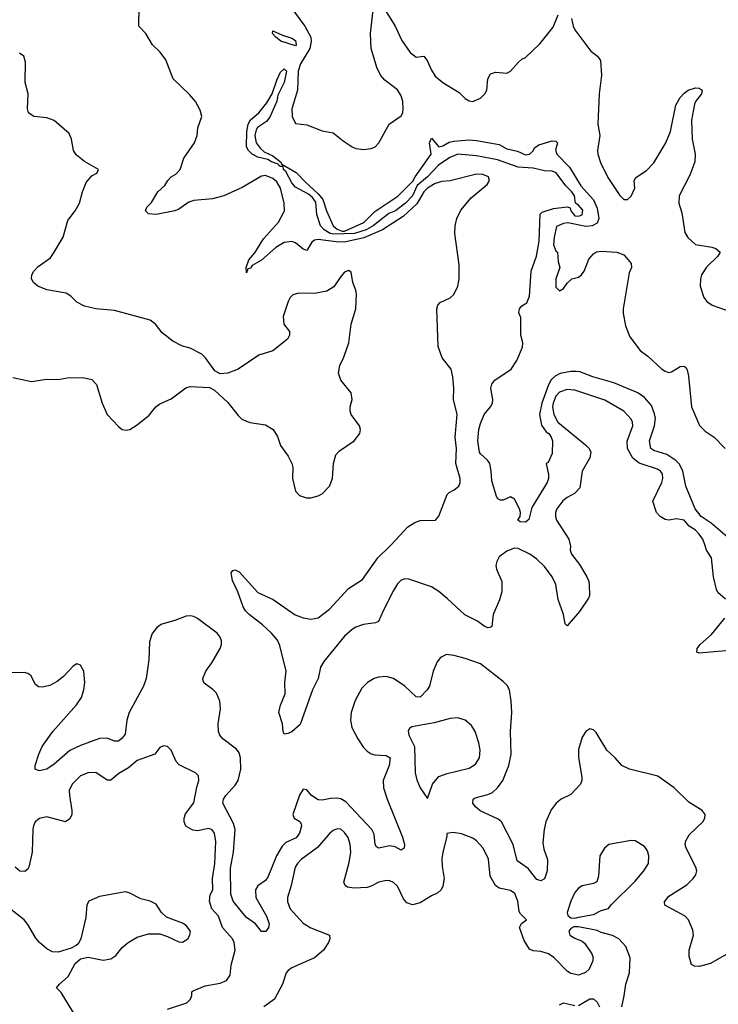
# Model space of a CAD drawing. Header units: inches. Extents: x 1682530 to 1839546, y 640742 to 791647.
# Tile 477 of 656: x 1740827 to 1744532, y 767563 to 772783. Entities that reach past the tile are written whole.
import ezdxf

# ---------------------------------------------------------------- set-up
doc = ezdxf.new("R2010")
doc.units = ezdxf.units.IN
doc.header["$MEASUREMENT"] = 0
doc.layers.add('B7746', color=7, linetype='Continuous')
doc.layers.add('B7747', color=7, linetype='Continuous')

msp = doc.modelspace()

# ---------------------------------------------------------------- linework, layer by layer
at = {"layer": 'B7746', "color": 5}
for points, elevation in [([(1743745.9, 770000), (1743747.5, 769992.5), (1743746, 769970), (1743752.7, 769950), (1743795.2, 769895.2), (1743834, 769830), (1743843.6, 769810), (1743846, 769790), (1743848.8, 769730), (1743843.2, 769716.8), (1743795.2, 769644.8), (1743730, 769569.6), (1743720.1, 769580.1), (1743709.9, 769630), (1743682.2, 769710), (1743670, 769789.7), (1743650.3, 769830.3), (1743610, 769884), (1743570, 769923.7), (1743531.8, 769950), (1743470, 769979.8), (1743450, 769981.4), (1743410, 769966.4), (1743370, 769935.1), (1743357.5, 769910), (1743352.7, 769890), (1743355.8, 769870), (1743384.5, 769804.5), (1743383.8, 769750), (1743371.9, 769708.1), (1743337.2, 769630), (1743330, 769565.6), (1743319.8, 769560.2), (1743310, 769558.3), (1743290, 769568.3), (1743254.1, 769594.1), (1743187.6, 769627.6), (1743094.5, 769714.5), (1743050, 769751.6), (1743010, 769777), (1742890, 769817.9), (1742870, 769818.9), (1742850, 769812.5), (1742830, 769792.1), (1742810, 769756.8), (1742754.4, 769650), (1742730, 769592.6), (1742713.6, 769586.4), (1742650, 769577.2), (1742610, 769562.9), (1742590, 769550.7), (1742550, 769514.9), (1742439.8, 769380.1), (1742421.2, 769350), (1742409.2, 769290), (1742380.1, 769230), (1742313.5, 769046.5), (1742270, 769007.6), (1742250, 768998), (1742230, 768996), (1742224.4, 769010), (1742221.2, 769050), (1742201.5, 769110), (1742210, 769148.8), (1742234.1, 769210), (1742232.9, 769270), (1742239.2, 769330), (1742205.5, 769465.5), (1742193.3, 769493.3), (1742163, 769530), (1742115.3, 769575.3), (1742043.6, 769630), (1742024.2, 769650), (1742011.2, 769670), (1741983.9, 769750), (1741954.6, 769810), (1741948.7, 769851.3), (1741956.3, 769863.7), (1741970, 769866.7), (1741990, 769856.8), (1742090, 769747.2), (1742171.8, 769710), (1742287.6, 769627.6), (1742330, 769611.8), (1742370, 769604.4), (1742410, 769611.7), (1742470, 769657.3), (1742570, 769768.1), (1742644.5, 769815.5), (1742725.8, 769930), (1742790, 769991.9), (1742797.5, 770000)], 680), ([(1744570, 769711.2), (1744530, 769746.6), (1744521.7, 769761.7), (1744506, 769830), (1744495.2, 769930), (1744469, 769970), (1744459.4, 770000)], 680), ([(1744610, 767847.7), (1744490, 767779.8), (1744430, 767764), (1744405.1, 767765.1), (1744390, 767773.2), (1744376.9, 767816.9), (1744377.3, 767850), (1744399.3, 767930), (1744395.8, 767955.8), (1744373.6, 768010), (1744355.1, 768030), (1744248, 768088), (1744246.2, 768106.2), (1744270, 768136.9), (1744364, 768196), (1744399.1, 768230), (1744412.6, 768250), (1744417.3, 768270), (1744413.3, 768290), (1744360.5, 768390), (1744356.5, 768410), (1744358.7, 768430), (1744377.9, 768462.1), (1744449.6, 768530), (1744460.7, 768550), (1744462, 768570), (1744457.1, 768577.1), (1744446, 768590), (1744374.6, 768634.6), (1744297.6, 768710), (1744211.8, 768771.8), (1744061.2, 768810), (1744020.7, 768830), (1743985.1, 768870), (1743940.5, 768910), (1743883.8, 769003.8), (1743870, 769018), (1743850, 769022.9), (1743830, 769009.6), (1743810, 768979.5), (1743790, 768914), (1743790, 768871.3), (1743807.9, 768767.9), (1743808.7, 768750), (1743800.2, 768730), (1743750, 768676.1), (1743698.9, 768650), (1743671.2, 768628.8), (1743646, 768594), (1743617.2, 768530), (1743608, 768490), (1743601.6, 768421.6), (1743606.1, 768386.1), (1743625.5, 768330), (1743624.5, 768270), (1743610, 768227.8), (1743590, 768216.9), (1743570, 768225.1), (1743523.2, 768283.2), (1743464.5, 768324.5), (1743444.2, 768410), (1743381.5, 768530), (1743364, 768544), (1743268.7, 768588.7), (1743244.4, 768610), (1743229.8, 768630), (1743231.2, 768650), (1743242.4, 768657.6), (1743310, 768675.5), (1743333.3, 768686.8), (1743361, 768710), (1743388.6, 768750), (1743421.2, 768830), (1743433.9, 768890), (1743429.2, 769010), (1743436.1, 769110), (1743433.3, 769170), (1743423.7, 769230), (1743412.6, 769252.6), (1743393.3, 769273.3), (1743270, 769368), (1743190, 769396.2), (1743130, 769412.1), (1743090, 769416.9), (1743059, 769401), (1743041.3, 769378.7), (1743019.3, 769330), (1743000.2, 769250), (1742987.5, 769230), (1742950, 769191.9), (1742930, 769193.6), (1742870, 769250.6), (1742810, 769289.8), (1742770, 769301.2), (1742730, 769297.4), (1742706, 769290), (1742672, 769270), (1742641.7, 769238.3), (1742606.4, 769173.6), (1742585.5, 769110), (1742581.3, 769070), (1742588.6, 769030), (1742619.8, 768970), (1742650, 768925.2), (1742670, 768904.6), (1742691.2, 768891.2), (1742710, 768885.3), (1742770, 768882), (1742791, 768870), (1742785.9, 768830), (1742754.8, 768750), (1742756.1, 768710), (1742775.9, 768650), (1742857.7, 768450), (1742866.9, 768410), (1742865.5, 768390), (1742850, 768379.7), (1742817.4, 768397.4), (1742790, 768403.2), (1742729.5, 768390), (1742718.2, 768398.2), (1742712, 768410), (1742705.8, 768465.8), (1742693.9, 768490), (1742557.1, 768637.1), (1742530, 768651.9), (1742510, 768656.8), (1742474.7, 768654.7), (1742430, 768644.8), (1742410, 768647), (1742374, 768670), (1742350, 768699.5), (1742330, 768702.9), (1742310, 768672.3), (1742275.4, 768570), (1742282.3, 768550), (1742312.5, 768532.5), (1742319.4, 768519.4), (1742321.7, 768510), (1742310.1, 768469.9), (1742293.6, 768446.4), (1742238.9, 768421.1), (1742218.1, 768401.9), (1742189.2, 768350.8), (1742143.5, 768236.5), (1742130, 768220.2), (1742089.6, 768190.4), (1742076.5, 768170), (1742079.4, 768130), (1742135, 768030), (1742150.2, 767990), (1742146.7, 767970), (1742131.3, 767948.7), (1742110, 767949.7), (1742076.8, 767990), (1742030, 768023.5), (1742010, 768046.2), (1741959.5, 768110), (1741947, 768147), (1741945.6, 768285.6), (1741961.3, 768370), (1741968.6, 768490), (1741961, 768521), (1741904.1, 768630), (1741907.4, 768650), (1741919.1, 768670), (1741970, 768724.5), (1741985.2, 768750), (1741999.9, 768810), (1741998.1, 768870), (1741990, 768896.9), (1741976.5, 768916.5), (1741904.4, 768970), (1741887.3, 768990), (1741880.9, 769010), (1741879.2, 769050), (1741891.5, 769130), (1741887.6, 769170), (1741870, 769212), (1741851.8, 769231.8), (1741805.1, 769265.1), (1741798.9, 769278.9), (1741797.6, 769290), (1741814.7, 769330), (1741846.1, 769373.9), (1741889.8, 769450), (1741897.2, 769470), (1741896.8, 769490), (1741889.8, 769510), (1741874.5, 769530), (1741770, 769608.7), (1741750, 769619.1), (1741730, 769623.5), (1741710, 769621.7), (1741650, 769598), (1741581, 769579), (1741556.7, 769563.3), (1741530, 769529.4), (1741514.3, 769485.7), (1741511.2, 769390), (1741497.5, 769290), (1741484.2, 769250), (1741406.7, 769110), (1741394.1, 769070), (1741385.3, 768994.7), (1741370, 768973.3), (1741350, 768957.8), (1741330, 768958.8), (1741290, 768973.4), (1741250, 768973.1), (1741150, 768935.5), (1741092.1, 768907.9), (1741010, 768836.4), (1740970, 768809.7), (1740930, 768800.9), (1740909.5, 768809.5), (1740909.5, 768829.5), (1740927.4, 768890), (1740945.8, 768930), (1741002.6, 769010), (1741127.6, 769150), (1741154, 769190), (1741166.4, 769230), (1741171.5, 769268.5), (1741166.2, 769330), (1741150, 769362), (1741130, 769367.8), (1741110, 769355.4), (1741059.1, 769300.9), (1741025.6, 769274.4), (1740986.1, 769253.9), (1740945.1, 769245.1), (1740927.1, 769247.1), (1740910, 769258.5), (1740885.6, 769305.6), (1740870, 769317.5), (1740850, 769321.8), (1740760, 769320)], 720), ([(1744630, 769442.2), (1744430, 769424.7), (1744417.2, 769430), (1744419.7, 769450), (1744434.7, 769470), (1744495.8, 769524.2), (1744565.7, 769610)], 680), ([(1741610, 767538), (1741714, 767570), (1741732.7, 767590), (1741739.3, 767610), (1741739.3, 767630), (1741746, 767634), (1741810, 767660.9), (1741890, 767675), (1741923.5, 767690), (1741942.8, 767717.2), (1741949.1, 767770), (1741969.2, 767850), (1741964.3, 767890), (1741955.2, 767910), (1741902.5, 767970), (1741880.3, 768030), (1741845.6, 768070), (1741833.9, 768110), (1741837.3, 768142.7), (1741850.4, 768170), (1741848.4, 768230), (1741861.2, 768310), (1741866.6, 768426.6), (1741859, 768470), (1741848.2, 768488.2), (1741830, 768494.8), (1741770, 768482.5), (1741745.7, 768485.7), (1741707.6, 768507.6), (1741698.9, 768530), (1741699.1, 768550), (1741706.7, 768573.3), (1741750, 768630.6), (1741765.5, 768714.5), (1741777.6, 768750), (1741774.9, 768774.9), (1741759, 768790), (1741672.4, 768832.4), (1741656.2, 768850), (1741629.2, 768910), (1741610, 768929.2), (1741590, 768933.2), (1741570, 768924), (1741542.8, 768890), (1741450, 768855.3), (1741403.8, 768816.2), (1741353.1, 768786.9), (1741310, 768751.1), (1741290, 768752), (1741230, 768792.8), (1741190, 768790.8), (1741150, 768773.6), (1741104.7, 768730), (1741090, 768697.2), (1741090.2, 768669.8), (1741102.8, 768590), (1741102.4, 768570), (1741093.2, 768546.8), (1741068.9, 768531.1), (1740970, 768557.4), (1740931.9, 768548.1), (1740909.4, 768530.6), (1740899.6, 768510), (1740896.5, 768490), (1740892.7, 768370), (1740875.4, 768290), (1740870, 768278.7), (1740853.2, 768266.8), (1740828.1, 768268.1), (1740802.2, 768290)], 740), ([(1744019.5, 767550), (1744032.9, 767607.1), (1744040.5, 767670), (1744060.5, 767730), (1744064.5, 767810), (1744042, 767870), (1744004, 767910), (1743970, 767927), (1743910, 767943), (1743890, 767954.7), (1743790, 767974), (1743766.2, 767973.8), (1743750, 767965.2), (1743739.1, 767950), (1743744.9, 767930), (1743770, 767913), (1743810, 767897.3), (1743824.7, 767884.7), (1743860.7, 767830), (1743867.3, 767810), (1743864.9, 767790), (1743846.8, 767750), (1743828.1, 767731.9), (1743790, 767718), (1743750, 767726.6), (1743730, 767738), (1743661.3, 767810), (1743631.4, 767831.4), (1743590, 767842.8), (1743550, 767846.4), (1743530, 767855.8), (1743501.3, 767901.3), (1743478, 767970), (1743488.5, 767991.5), (1743515.1, 768010), (1743482.5, 768042.5), (1743475.8, 768055.8), (1743467.7, 768110), (1743452, 768150), (1743430, 768166.2), (1743370, 768178.2), (1743350, 768192.6), (1743322.5, 768242.5), (1743312.3, 768332.3), (1743285.4, 768390), (1743250, 768429.7), (1743230, 768443.5), (1743170, 768466), (1743125.2, 768474.8), (1743092, 768468), (1743092, 768452), (1743070.4, 768370), (1743066, 768334), (1743066.8, 768293.2), (1743078.5, 768230), (1743071.4, 768188.6), (1743061.6, 768170), (1743045.1, 768154.9), (1743010, 768138.9), (1742950, 768101.2), (1742910, 768089.8), (1742880.3, 768100.3), (1742862.3, 768122.3), (1742830, 768189.6), (1742810, 768208.2), (1742790, 768217.2), (1742770, 768218.7), (1742731.1, 768211.1), (1742691.4, 768188.6), (1742670, 768181.8), (1742598.3, 768178.3), (1742564.6, 768184.6), (1742552.7, 768192.7), (1742545.3, 768210), (1742574.6, 768314.5), (1742583.2, 768370), (1742579.8, 768410), (1742568.1, 768448.1), (1742550, 768474.3), (1742530, 768491), (1742510, 768493.5), (1742490, 768485.4), (1742472, 768470), (1742406.2, 768393.8), (1742320.3, 768330), (1742300.3, 768310), (1742288.2, 768290), (1742267.2, 768192.8), (1742247.2, 768130), (1742246.9, 768106.9), (1742260.8, 768070), (1742330, 767993.1), (1742370, 767968.1), (1742470.2, 767930.2), (1742471.4, 767910), (1742464.7, 767890), (1742438.2, 767850), (1742390, 767808.9), (1742270, 767755.8), (1742250, 767742.9), (1742239.5, 767730), (1742220.4, 767670), (1742178, 767590), (1742121.6, 767550)], 740), ([(1741110, 767521.2), (1741046.1, 767626.1), (1741021.2, 767650), (1741037.2, 767670), (1741084.2, 767710), (1741121, 767779), (1741150, 767804.9), (1741190, 767813), (1741270, 767797.1), (1741310, 767804), (1741337.5, 767822.5), (1741370, 767864.7), (1741402, 767890), (1741450, 767918.8), (1741510, 767937.3), (1741570, 767936), (1741610, 767922.8), (1741670, 767893.4), (1741690, 767893), (1741718.4, 767910), (1741729.5, 767930), (1741733.3, 767950), (1741710, 767980.9), (1741690, 767993.2), (1741604.7, 768024.7), (1741578, 768050), (1741550, 768094), (1741518, 768110), (1741470, 768122.7), (1741410, 768152.7), (1741390, 768159.3), (1741378, 768158), (1741250, 768134.2), (1741193, 768110), (1741183.7, 768090), (1741177.3, 768022.7), (1741150.6, 767910), (1741136.4, 767883.6), (1741126, 767874), (1741099.3, 767860.7), (1741030, 767839.5), (1741001, 767841), (1740970, 767857), (1740932, 767890), (1740913, 767913), (1740870, 767986), (1740850, 768011.6), (1740770, 768074.7)], 760), ([(1743690, 767561), (1743710, 767570.8), (1743770, 767556.3)], 740), ([(1743790, 767557.3), (1743850, 767591.3), (1743870, 767592), (1743890, 767574), (1743901, 767550)], 740)]:
    msp.add_lwpolyline(points, dxfattribs=dict(at, elevation=elevation))
at = {"layer": 'B7746', "color": 5, "elevation": 740}
for points in [[(1743150, 769081.6), (1743110, 769078), (1743025.1, 769054.9), (1742906.5, 769033.5), (1742894.2, 769025.8), (1742886.6, 769013.4), (1742890.4, 768990), (1742920.2, 768930), (1742924.9, 768790), (1742932.3, 768752.3), (1742950, 768711), (1742990, 768654), (1743016.2, 768730), (1743049.5, 768770), (1743093.5, 768786.5), (1743210, 768815.6), (1743243.3, 768836.7), (1743264.7, 768870), (1743268.2, 768910), (1743262, 768950), (1743242.4, 769010), (1743222, 769042), (1743189.7, 769069.7)], [(1744070, 768432), (1743952, 768410), (1743928.6, 768391.4), (1743904, 768350), (1743896.8, 768243.2), (1743887.5, 768212.5), (1743870, 768202.7), (1743810, 768191.6), (1743790, 768179.5), (1743770, 768155.1), (1743750.3, 768110), (1743730.5, 768050), (1743733.4, 768033.4), (1743750, 768020.7), (1743770, 768019.3), (1743790, 768025.5), (1743870, 768039.5), (1743910, 768060.5), (1743950, 768071), (1743962.7, 768090), (1744090, 768215.8), (1744136.9, 768270), (1744161.6, 768310), (1744163.6, 768350), (1744156.1, 768376.1), (1744140.1, 768400.1), (1744090, 768429.2)]]:
    msp.add_lwpolyline(points, close=True, dxfattribs=at)
at = {"layer": 'B7747', "color": 5}
for points, elevation in [([(1742797.5, 770000), (1742885.3, 770094.7), (1742921.8, 770118.2), (1742950, 770128.3), (1743032.1, 770130), (1743050, 770150.3), (1743094.6, 770265.4), (1743103.8, 770276.2), (1743131.5, 770290), (1743154.8, 770310), (1743162.3, 770330), (1743163.5, 770350), (1743139.9, 770430), (1743144.1, 770510), (1743135.6, 770570), (1743147.1, 770690), (1743128.1, 770770), (1743129.1, 770830), (1743123.9, 770890), (1743114.3, 770930), (1743067.9, 770990), (1743045.4, 771050), (1743038.2, 771250), (1743044.8, 771270), (1743056.6, 771283.4), (1743110, 771309.3), (1743130, 771327.2), (1743150.9, 771370), (1743157, 771410), (1743156.8, 771483.2), (1743134.1, 771650), (1743135.6, 771690), (1743145.7, 771730), (1743166.7, 771773.3), (1743220.9, 771839.1), (1743305.8, 771910), (1743317.4, 771930), (1743313.5, 771950), (1743282.5, 771962.5), (1743250, 771963.8), (1743110, 771929.5), (1743066, 771926), (1743030, 771915.1), (1742990, 771890.2), (1742970, 771870.5), (1742932.6, 771807.4), (1742860.7, 771739.3), (1742750, 771670), (1742652.7, 771627.3), (1742550, 771604.5), (1742505.6, 771605.6), (1742410, 771617.9), (1742390, 771615.1), (1742376.2, 771603.8), (1742350, 771559.8), (1742330, 771566.8), (1742290, 771601.2), (1742270, 771607.1), (1742230, 771602.1), (1742184.5, 771575.5), (1742110, 771509), (1742060.3, 771479.7), (1742050, 771466), (1742037.5, 771462.5), (1742030, 771441.2), (1742027.9, 771470), (1742042.5, 771510), (1742073.5, 771546.5), (1742119.3, 771620.7), (1742198.6, 771710), (1742231.7, 771770), (1742229.3, 771810), (1742210.2, 771890), (1742190, 771924), (1742170, 771941.6), (1742130, 771956.5), (1742110, 771954), (1742005.9, 771894.1), (1741910, 771849.9), (1741850, 771833.8), (1741750, 771825), (1741724.2, 771815.8), (1741670, 771778.7), (1741650, 771770.7), (1741550, 771751.1), (1741510, 771754), (1741494, 771770), (1741501.3, 771790), (1741525.1, 771814.9), (1741559.8, 771870), (1741595.6, 771904.4), (1741611.7, 771930), (1741629.8, 771950), (1741655.3, 771964.7), (1741678.3, 771990), (1741698.1, 772050), (1741754.4, 772130), (1741767.8, 772170), (1741771.9, 772210), (1741792.3, 772270), (1741783.7, 772303.7), (1741758.9, 772350), (1741727.6, 772387.6), (1741640.5, 772470), (1741602.6, 772570), (1741571.5, 772611.5), (1741530.9, 772650.9), (1741496.2, 772710), (1741458.4, 772750), (1741460.4, 772850)], 680), ([(1742265.4, 772850), (1742339.3, 772750), (1742370.9, 772690), (1742373.4, 772670), (1742364.8, 772630), (1742316.6, 772550), (1742304.1, 772510), (1742299.9, 772410), (1742269.5, 772310), (1742272.1, 772270), (1742290, 772233.4), (1742350, 772226.2), (1742430, 772194.6), (1742490, 772184.4), (1742541.5, 772141.5), (1742589.4, 772109.4), (1742610, 772100.2), (1742650, 772094.7), (1742690, 772100.3), (1742711.8, 772110), (1742731.3, 772130), (1742786, 772230), (1742850, 772274), (1742858.8, 772290), (1742861, 772310), (1742858.8, 772350), (1742850, 772379.8), (1742830, 772412.2), (1742763.6, 772463.6), (1742740.2, 772490), (1742721.5, 772530), (1742690.4, 772630), (1742686.6, 772710), (1742703.7, 772850)], 680), ([(1742768.6, 772828.6), (1742817.2, 772750), (1742853.5, 772673.5), (1742897.7, 772610), (1742930, 772584.5), (1742970.8, 772590.8), (1742987.8, 772567.8), (1743010, 772515.3), (1743030, 772484.7), (1743070.1, 772450.1), (1743156.7, 772396.7), (1743190, 772365.5), (1743210, 772353), (1743230, 772350.4), (1743270, 772366.7), (1743294.3, 772390), (1743303.5, 772410), (1743309.7, 772470.3), (1743324.2, 772495.8), (1743350, 772504.9), (1743410, 772500.4), (1743430, 772510.4), (1743470, 772556.4), (1743490, 772573.7), (1743510, 772583.7), (1743585, 772655), (1743656.1, 772743.9), (1743682.5, 772810)], 680), ([(1743754, 772790), (1743761.3, 772750), (1743770.7, 772730), (1743856, 772616), (1743890.4, 772590), (1743906.5, 772566.5), (1743912.8, 772490), (1743899.3, 772390), (1743893.1, 772230), (1743904.1, 772170), (1743890.7, 772090), (1743893.1, 772070), (1743906.9, 772026.9), (1743945.9, 771945.9), (1744010, 771850.5), (1744030, 771830.6), (1744050, 771830.6), (1744070, 771847.3), (1744088.5, 771890), (1744085.3, 771930), (1744093.6, 771946.4), (1744150, 771984.4), (1744190, 772024.1), (1744253, 772130), (1744278.9, 772190), (1744306.8, 772330), (1744330, 772370.2), (1744350, 772394.2), (1744372, 772410), (1744410, 772421.6), (1744430, 772420.9), (1744446.4, 772410), (1744442.6, 772390), (1744411.3, 772350), (1744404.9, 772335.1), (1744389.5, 772250.5), (1744393.5, 772150), (1744408.4, 772070), (1744406.6, 772030), (1744381.5, 771958.5), (1744324.1, 771850), (1744322.4, 771810), (1744338.7, 771758.7), (1744355, 771655), (1744369.5, 771629.5), (1744410.7, 771590.7), (1744496.9, 771576.9), (1744518, 771570), (1744541.3, 771550), (1744528.9, 771530), (1744468.6, 771471.4), (1744443.2, 771430), (1744436.5, 771410), (1744435.8, 771370), (1744454.3, 771310), (1744470, 771288.8), (1744499.1, 771270), (1744590, 771238.8)], 680), ([(1740790, 770887), (1740890, 770866), (1740970, 770877.1), (1741030, 770874.9), (1741090, 770886.7), (1741170, 770884.9), (1741210, 770875.5), (1741233.4, 770850), (1741264.9, 770750), (1741290.8, 770690), (1741350, 770627.3), (1741370, 770610.8), (1741390, 770607.7), (1741410, 770610.6), (1741450, 770635.5), (1741513.7, 770686.3), (1741549.4, 770730), (1741570, 770747.3), (1741630, 770774), (1741707.8, 770832.2), (1741730, 770839.3), (1741834, 770834), (1741859.8, 770819.8), (1741930, 770754), (1741984.7, 770684.7), (1742005.1, 770665.1), (1742047.6, 770647.6), (1742130, 770635.8), (1742170.5, 770610), (1742194.4, 770574.4), (1742210, 770526), (1742250.5, 770470), (1742270.5, 770430), (1742274.9, 770410), (1742274.4, 770350), (1742290, 770284), (1742310, 770260.5), (1742348.5, 770248.5), (1742370, 770248.2), (1742410, 770259.5), (1742430, 770270.4), (1742469.6, 770310), (1742486.3, 770350), (1742491.2, 770430), (1742503.7, 770476.3), (1742522.4, 770497.6), (1742600.5, 770550), (1742630.9, 770590), (1742633.5, 770610), (1742628.2, 770630), (1742584.2, 770690), (1742578.7, 770710), (1742578.7, 770730), (1742589.6, 770770), (1742584.9, 770804.9), (1742530, 770872), (1742517.6, 770910), (1742523.8, 770950), (1742545.3, 770994.7), (1742572.2, 771070), (1742585.2, 771170), (1742609, 771250), (1742612.9, 771330), (1742610, 771348.7), (1742593, 771390), (1742584.5, 771444.5), (1742570, 771454.5), (1742550, 771444.5), (1742530, 771422), (1742493, 771367), (1742455.1, 771344.9), (1742390, 771331.7), (1742306, 771334), (1742276, 771324), (1742261.1, 771310), (1742250.2, 771289.8), (1742223.5, 771210), (1742228.4, 771170), (1742257, 771130), (1742256.9, 771110), (1742246.2, 771090), (1742170, 771027.4), (1742095, 771005), (1741986, 770930), (1741930, 770909.3), (1741890, 770905.2), (1741861.5, 770921.5), (1741812.7, 770990), (1741792.7, 771010), (1741730, 771041.2), (1741690, 771053.2), (1741638.6, 771078.6), (1741582.5, 771122.5), (1741547.3, 771170), (1741519.3, 771190), (1741330, 771242), (1741230, 771250.7), (1741170, 771265.4), (1741130, 771285.1), (1741098, 771318), (1741072.9, 771332.9), (1740971.4, 771351.4), (1740923.6, 771370), (1740899.6, 771390), (1740889.7, 771410), (1740891.6, 771430), (1740901.6, 771450), (1740924.6, 771475.4), (1740990, 771521.1), (1741010, 771550.4), (1741057.4, 771630), (1741081.6, 771718.4), (1741121.7, 771770), (1741143.5, 771810), (1741159.4, 771870), (1741179.1, 771920.9), (1741210, 771956.4), (1741235.3, 771970), (1741244, 771990), (1741170.9, 772030.9), (1741126.3, 772066.3), (1741112.6, 772090), (1741101.3, 772150), (1741090, 772179.3), (1741010, 772249.5), (1740970, 772263.5), (1740901.2, 772270), (1740873, 772290), (1740868.7, 772310), (1740872.4, 772390), (1740855.1, 772450), (1740857.7, 772557.7), (1740849.3, 772590), (1740825.1, 772605.1)], 720), ([(1744592.6, 770030), (1744494.3, 770114.3), (1744440.9, 770150), (1744409.4, 770189.5), (1744359.9, 770310), (1744344.4, 770390), (1744326.3, 770426.3), (1744307, 770447), (1744258.1, 770478.1), (1744190, 770499.2), (1744173.3, 770510), (1744167.3, 770550), (1744193.1, 770630), (1744197.8, 770670), (1744193.8, 770693.8), (1744177.1, 770737.1), (1744139.8, 770779.8), (1744104.6, 770804.6), (1743977.9, 770857.9), (1743866, 770890), (1743796.5, 770916.5), (1743778.4, 770918.4), (1743750, 770918.5), (1743693.3, 770906.7), (1743666.2, 770893.8), (1743646.1, 770873.9), (1743631.8, 770848.2), (1743595.2, 770750), (1743583.9, 770690), (1743593.3, 770633.2), (1743619.1, 770599.1), (1743632.4, 770590), (1743645.8, 770570), (1743651.8, 770550), (1743650, 770482.7), (1743630, 770435.1), (1743618, 770430), (1743631.3, 770371.3), (1743631.2, 770350), (1743624.8, 770330), (1743542.6, 770197.4), (1743527.3, 770132.7), (1743510, 770118.5), (1743481.6, 770121.6), (1743469.2, 770130), (1743480.3, 770150), (1743482.5, 770170), (1743477.4, 770190), (1743450, 770241.2), (1743430, 770254), (1743390, 770235.3), (1743376.4, 770236.4), (1743363.1, 770243.1), (1743354.6, 770254.6), (1743330, 770338), (1743327.4, 770390), (1743319.7, 770430), (1743308.4, 770448.4), (1743270, 770481.7), (1743266.1, 770490), (1743256.8, 770550), (1743262.4, 770610), (1743270, 770641.6), (1743290, 770690.4), (1743324.2, 770730), (1743334.7, 770750), (1743335.8, 770770), (1743325.6, 770830), (1743329.8, 770850.2), (1743347.2, 770872.8), (1743432.4, 770930), (1743463.4, 770976.6), (1743493.7, 771046.3), (1743495.1, 771070), (1743484.8, 771110), (1743484.1, 771204.1), (1743473.2, 771230), (1743477.2, 771250), (1743490, 771266), (1743517, 771283), (1743530, 771318), (1743538.7, 771450), (1743566.8, 771530), (1743580.9, 771610), (1743587.3, 771752.8), (1743597.7, 771762.3), (1743656.8, 771783.2), (1743729.3, 771790.7), (1743745.5, 771785.5), (1743750.3, 771770), (1743770, 771743.6), (1743790, 771742.3), (1743810, 771749.2), (1743812.8, 771772.8), (1743790, 771800.5), (1743775.1, 771810), (1743769.6, 771850), (1743755.6, 771870), (1743722.9, 771902.9), (1743671.8, 771971.8), (1743650, 771980.3), (1743610, 771982.4), (1743550, 771995.7), (1743470, 772002.2), (1743360.9, 772040.9), (1743250, 772062.5), (1743150, 772070.7), (1743107.5, 772052.5), (1743048.4, 772011.6), (1742990.1, 771950), (1742935.3, 771904.7), (1742910, 771849), (1742873.5, 771810), (1742819.3, 771770), (1742784.1, 771755.9), (1742702, 771690), (1742663.6, 771670), (1742603, 771650), (1742490, 771646.4), (1742472.6, 771650), (1742440.7, 771670), (1742422.4, 771690), (1742402.8, 771750), (1742396.4, 771816.4), (1742379.9, 771839.9), (1742358.3, 771858.3), (1742290, 771895.8), (1742270, 771918.7), (1742239, 771979), (1742226, 771990), (1742224.7, 772004.7), (1742210, 772005.1), (1742200.7, 772010), (1742197.7, 772017.7), (1742163, 772030), (1742142.8, 772042.8), (1742090, 772054.6), (1742058.9, 772070), (1742039.7, 772090), (1742029.8, 772110), (1742031, 772191), (1742039, 772230), (1742050, 772251.7), (1742095.8, 772290), (1742136.6, 772343.4), (1742165.7, 772390), (1742190, 772462.8), (1742210, 772504.9), (1742230, 772523.1), (1742241.1, 772510), (1742230, 772449.6), (1742196.3, 772383.7), (1742190, 772352.3), (1742153.9, 772266.1), (1742136, 772244), (1742088.7, 772211.3), (1742081.2, 772198.8), (1742073.2, 772170), (1742080.8, 772130), (1742101.5, 772101.5), (1742123.6, 772083.6), (1742170, 772062), (1742210.4, 772030), (1742217.6, 772017.6), (1742293.6, 771973.6), (1742341.7, 771921.7), (1742410, 771860.8), (1742434.5, 771830), (1742453, 771770), (1742490, 771690.4), (1742510, 771672.4), (1742537.6, 771662.4), (1742550, 771663), (1742652, 771708), (1742710, 771766.7), (1742832.4, 771847.6), (1742912.5, 771927.5), (1742924.2, 771950), (1743009.7, 772070), (1742999.6, 772130), (1743010, 772156), (1743049, 772109), (1743070, 772114.6), (1743105.2, 772134.8), (1743130, 772140.1), (1743210, 772145.6), (1743250, 772143.5), (1743370, 772121.3), (1743410, 772099.5), (1743466.3, 772086.3), (1743510, 772067.6), (1743530, 772070.6), (1743550, 772088.4), (1743556.1, 772103.9), (1743580.3, 772119.7), (1743650, 772140.5), (1743670, 772138.8), (1743678.8, 772130), (1743667.7, 772092.2), (1743674.6, 772070), (1743742.2, 772002.2), (1743802.3, 771902.3), (1743870, 771828), (1743890, 771783.8), (1743897.3, 771730), (1743890, 771704.7), (1743863, 771690), (1743830, 771687.4), (1743734.4, 771705.6), (1743710, 771702), (1743672.8, 771687.2), (1743660.7, 771630), (1743657.7, 771590), (1743670, 771558.8), (1743678.8, 771550), (1743682, 771502), (1743692, 771470), (1743670.6, 771410), (1743670, 771366), (1743690, 771346), (1743692.9, 771347.1), (1743710, 771358), (1743730, 771386), (1743755.3, 771410), (1743790, 771418.4), (1743806.6, 771430), (1743820.5, 771450), (1743845.4, 771514.6), (1743870, 771542.8), (1743886.5, 771553.5), (1743910, 771556.4), (1743994, 771550), (1744030, 771536), (1744043.4, 771523.4), (1744070, 771491.3), (1744070.5, 771470), (1744058.8, 771441.2), (1744027, 771250), (1744027.1, 771227.1), (1744039.9, 771159.9), (1744062.3, 771102.3), (1744117, 771030), (1744158.7, 770998.7), (1744230, 770932), (1744250, 770919.7), (1744270, 770912.6), (1744284.2, 770915.8), (1744330, 770945.5), (1744350, 770947.3), (1744358.7, 770938.7), (1744367, 770927), (1744374.2, 770894.2), (1744390.2, 770730), (1744432.7, 770632.7), (1744462.6, 770602.6), (1744510.6, 770570), (1744567.7, 770510)], 660), ([(1744459.4, 770000), (1744450, 770029.6), (1744430, 770055.1), (1744410, 770076.5), (1744377.8, 770097.8), (1744350, 770129.7), (1744310, 770137.7), (1744270, 770129.7), (1744250, 770134), (1744224.2, 770150), (1744204.4, 770170), (1744184.8, 770230), (1744232.3, 770330), (1744237.9, 770350), (1744235.4, 770375.4), (1744226, 770390), (1744210, 770399.5), (1744112, 770432), (1744078.6, 770458.6), (1744050.8, 770510), (1744048, 770548), (1744079, 770630), (1744077.1, 770650), (1744070, 770665.6), (1744030, 770707.7), (1743930, 770766), (1743770, 770818.5), (1743730, 770822.5), (1743690, 770808), (1743670, 770787.3), (1743655.5, 770750), (1743653.2, 770730), (1743658.7, 770690), (1743680.1, 770650), (1743827.6, 770530), (1743847.6, 770510), (1743855.2, 770490), (1743850, 770460.9), (1743810.3, 770390), (1743798.2, 770301.8), (1743769.3, 770270.7), (1743730, 770250.9), (1743706.7, 770233.3), (1743674.7, 770190), (1743668.2, 770170), (1743667.7, 770150), (1743673.7, 770130), (1743739.3, 770030), (1743745.9, 770000)], 680)]:
    msp.add_lwpolyline(points, dxfattribs=dict(at, elevation=elevation))
at = {"layer": 'B7747', "color": 5, "elevation": 660}
msp.add_lwpolyline([(1742290, 772644), (1742212.3, 772670), (1742184.7, 772690), (1742166.9, 772710), (1742170, 772724.7), (1742220.7, 772700.7), (1742270, 772685.3), (1742290, 772673.4), (1742293.7, 772650)], close=True, dxfattribs=at)

doc.saveas('drawing.dxf')
